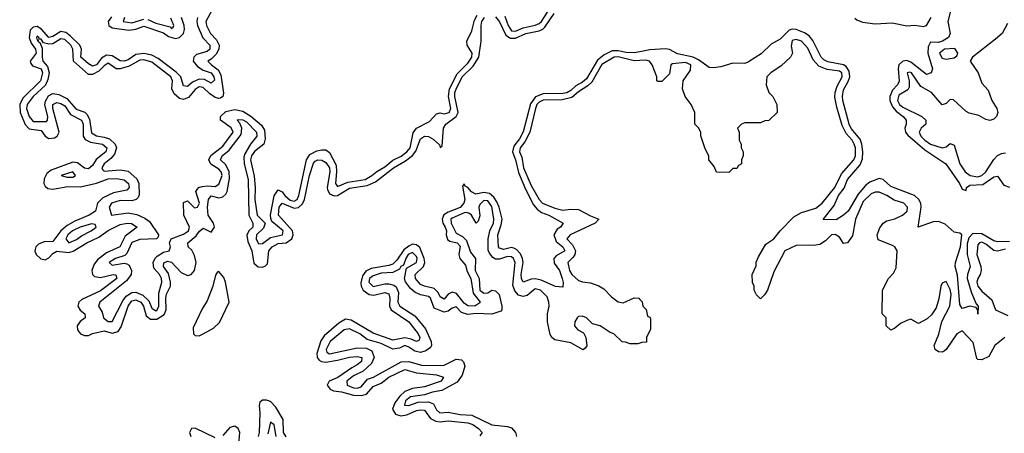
# Model space of a CAD drawing. Header units: inches. Extents: x 2710751 to 2829008, y 857003 to 965602.
# Tile 280 of 320: x 2786862 to 2791844, y 882586 to 884679. Entities that reach past the tile are written whole.
import ezdxf

# ---------------------------------------------------------------- set-up
doc = ezdxf.new("R2010")
doc.units = ezdxf.units.IN
doc.header["$MEASUREMENT"] = 0
doc.layers.add('C7888', color=7, linetype='Continuous')
doc.layers.add('C7898', color=7, linetype='Continuous')

msp = doc.modelspace()

# ---------------------------------------------------------------- linework, layer by layer
at = {"layer": 'C7888', "color": 2}
for points, elevation in [([(2787836.1, 884730), (2787803.6, 884670), (2787807.7, 884650), (2787827.7, 884610), (2787857.2, 884577.2), (2787870.3, 884550), (2787869.2, 884530), (2787855.8, 884504.2), (2787830, 884478.7), (2787814, 884470), (2787832.7, 884450), (2787866.2, 884426.2), (2787880.3, 884400.3), (2787893, 884307), (2787890.3, 884289.7), (2787877.4, 884282.6), (2787870, 884280.5), (2787850, 884286.3), (2787823.7, 884303.7), (2787790, 884335.3), (2787770, 884338.7), (2787750, 884326), (2787715.3, 884284.7), (2787690, 884275.6), (2787670, 884279.7), (2787643.6, 884303.6), (2787631.2, 884330), (2787634.3, 884370), (2787626.3, 884390), (2787530, 884464.5), (2787490, 884476), (2787470, 884474.6), (2787416.5, 884443.5), (2787370, 884430.8), (2787350, 884431), (2787310, 884458.5), (2787290, 884446), (2787262, 884418), (2787230, 884402.7), (2787210, 884402.6), (2787133.3, 884470), (2787130.8, 884530), (2787120.3, 884550), (2787090, 884579.3), (2787070, 884582.2), (2787030, 884557.7), (2787010, 884555.7), (2786982.5, 884562.5), (2786970, 884580.7), (2786961.2, 884581.2), (2786958, 884590), (2786950, 884595.6), (2786946.7, 884590), (2786950, 884576), (2786956.9, 884576.9), (2786954, 884570), (2786963.6, 884563.6), (2786976, 884536), (2786975.2, 884490), (2786979.6, 884470), (2787001.9, 884441.9), (2787010.2, 884410), (2787004, 884376), (2786991.9, 884348.1), (2786929.2, 884290), (2786899.7, 884250), (2786896.9, 884230), (2786910.3, 884190), (2786930, 884164), (2786996.6, 884163.4), (2787002, 884170), (2787004, 884190), (2786988.6, 884248.6), (2786992.3, 884267.7), (2787006.9, 884293.1), (2787030, 884305.5), (2787060.4, 884300.4), (2787100.3, 884280.3), (2787146.9, 884226.9), (2787191.1, 884211.1), (2787201.5, 884201.5), (2787215.1, 884175.1), (2787225.8, 884105.8), (2787250, 884091.6), (2787290, 884085.4), (2787315.9, 884075.9), (2787344.6, 884050), (2787352.2, 884030), (2787342, 883998), (2787323.2, 883976.8), (2787288.8, 883950), (2787277.1, 883930), (2787281.1, 883921.1), (2787290, 883913.4), (2787370, 883919.5), (2787410, 883912.7), (2787453.9, 883873.9), (2787464.6, 883850), (2787466.6, 883793.4), (2787460.5, 883779.5), (2787450.5, 883769.5), (2787430, 883762), (2787370, 883763.6), (2787325.5, 883750), (2787314, 883730), (2787326, 883690), (2787410, 883701.3), (2787454, 883694), (2787494.9, 883674.9), (2787518, 883658), (2787564.7, 883590), (2787562, 883578), (2787554, 883570), (2787470, 883567.3), (2787430, 883551.2), (2787403.4, 883496.6), (2787393.8, 883486.2), (2787347.3, 883470), (2787314.8, 883450), (2787330, 883437.3), (2787390, 883446.7), (2787404.4, 883444.4), (2787416.5, 883436.5), (2787427.2, 883410), (2787425.7, 883390), (2787402.5, 883357.5), (2787267.7, 883250), (2787260.7, 883230), (2787278.8, 883198.8), (2787286, 883170), (2787310, 883151), (2787330, 883151.3), (2787383.6, 883256.4), (2787400.7, 883279.3), (2787430, 883299.1), (2787450, 883300.2), (2787485.5, 883285.5), (2787515.5, 883255.5), (2787530, 883219.1), (2787550, 883205.3), (2787556.9, 883210), (2787566.6, 883230), (2787565.6, 883294.4), (2787581.1, 883350), (2787579.1, 883370), (2787570, 883389.4), (2787540.8, 883420.8), (2787536.9, 883450), (2787547.3, 883472.8), (2787557.4, 883482.6), (2787590, 883503.1), (2787618, 883510), (2787624, 883530), (2787619, 883550), (2787628, 883570), (2787690, 883593), (2787715.6, 883610), (2787720.7, 883630), (2787692.3, 883690), (2787690, 883754), (2787710, 883762), (2787746.4, 883726.4), (2787762, 883730), (2787770.9, 883750), (2787752.7, 883810), (2787759.5, 883820.5), (2787769, 883830), (2787784.4, 883835.6), (2787810, 883839), (2787850, 883835.8), (2787870, 883847.3), (2787885.7, 883890), (2787881, 883910), (2787870, 883923.5), (2787828.8, 883948.8), (2787818.9, 883970), (2787828.8, 883991.2), (2787890, 884039.6), (2787941.1, 884110), (2787932, 884132), (2787877.2, 884170), (2787877, 884190), (2787905.5, 884214.5), (2787950, 884225), (2787990, 884216.2), (2788031.4, 884191.4), (2788085.5, 884145.5), (2788099.8, 884119.8), (2788103, 884077), (2788097, 884050), (2788050, 884012.6), (2788035.5, 883990), (2788029.4, 883970), (2788048.1, 883888.1), (2788053.7, 883830), (2788051.1, 883770), (2788063.2, 883690), (2788103.8, 883650), (2788095.6, 883624.4), (2788060.3, 883590), (2788057.6, 883570), (2788070, 883544.4), (2788090, 883546.4), (2788130, 883577.6), (2788192, 883590), (2788195.4, 883610), (2788138, 883658), (2788132.2, 883672.2), (2788131, 883691), (2788150, 883787.3), (2788170, 883818), (2788190, 883808.7), (2788203.2, 883790), (2788230, 883766), (2788250, 883761.1), (2788265.1, 883770), (2788274.1, 883790), (2788312.7, 883970), (2788330, 883996.9), (2788365.3, 884014.7), (2788390, 884020.3), (2788410, 884020.3), (2788430, 884006.4), (2788462.3, 883942.3), (2788465.2, 883910), (2788458.9, 883850), (2788470, 883834.4), (2788522.8, 883857.2), (2788609.3, 883870), (2788643.5, 883890), (2788668.3, 883911.7), (2788710, 883934.9), (2788750, 883967.5), (2788791.5, 883988.5), (2788820.4, 884010), (2788836.8, 884030), (2788852.7, 884107.3), (2788869.8, 884130.2), (2788935.3, 884164.7), (2788970, 884202), (2788990, 884207.7), (2789010, 884202), (2789035.1, 884210), (2789042.4, 884230), (2789032.2, 884290), (2789037.1, 884330), (2789075, 884405), (2789130, 884459), (2789148.7, 884490), (2789150.6, 884510.6), (2789126.3, 884550), (2789124.2, 884570), (2789150, 884622.8), (2789163.2, 884676.8), (2789177, 884703)], 6), ([(2789316.6, 884696.6), (2789333.6, 884650), (2789350, 884623.2), (2789370, 884620.7), (2789410, 884638.4), (2789470, 884651.3), (2789490, 884659.2), (2789502.7, 884670), (2789544.6, 884735.4)], 6), ([(2787761.7, 884690), (2787758, 884670), (2787761.5, 884650), (2787787.9, 884587.9), (2787823.1, 884550), (2787823.7, 884530), (2787810, 884518.3), (2787756.7, 884503.3), (2787742.4, 884490), (2787740.3, 884470), (2787761.7, 884441.7), (2787790, 884424.2), (2787830.3, 884410), (2787844.9, 884390), (2787847.5, 884372.5), (2787830, 884358.4), (2787797.3, 884377.3), (2787770, 884378.7), (2787736.7, 884363.3), (2787710, 884340.7), (2787690, 884344), (2787677.4, 884390), (2787654.3, 884414.3), (2787563.2, 884483.2), (2787530, 884500.3), (2787490, 884508.2), (2787450, 884502.4), (2787410, 884476.8), (2787389.8, 884469.8), (2787370, 884471.3), (2787330, 884497.2), (2787300.6, 884499.4), (2787275, 884485), (2787250, 884451.5), (2787230, 884444.2), (2787210, 884455.1), (2787171.5, 884490), (2787174.3, 884530), (2787166, 884550), (2787118, 884598), (2787094.8, 884614.8), (2787070, 884618.8), (2787030, 884594), (2787010, 884589.8), (2786971.5, 884631.5), (2786950, 884644.5), (2786930, 884642.2), (2786914.3, 884625.7), (2786910.2, 884590), (2786920.4, 884560.4), (2786941.8, 884530), (2786945.5, 884510), (2786914.4, 884470), (2786917.6, 884457.6), (2786926.1, 884446.1), (2786970, 884430.2), (2786977.8, 884410), (2786967.6, 884370), (2786878, 884282), (2786861.8, 884250), (2786864.4, 884210), (2786889.3, 884149.3), (2786910, 884127.2), (2786970, 884118.9), (2786990.2, 884090.2), (2787010, 884077.4), (2787038.5, 884081.5), (2787051.8, 884090), (2787061, 884110), (2787029.8, 884230), (2787029.8, 884250), (2787050, 884260.3), (2787070, 884255.8), (2787090, 884242.6), (2787118.8, 884198.8), (2787174.3, 884170), (2787182.7, 884150), (2787183.1, 884090), (2787193.1, 884073.1), (2787219.4, 884059.4), (2787280.7, 884050), (2787302.6, 884030), (2787298, 884010), (2787248.1, 883971.9), (2787230, 883940.7), (2787210, 883924.4), (2787190, 883928.3), (2787154.6, 883954.6), (2787130, 883958.5), (2787021.6, 883918.4), (2786999.7, 883900.3), (2786985.5, 883874.5), (2786983.1, 883850), (2786990, 883836.3), (2787004.8, 883824.8), (2787030, 883822), (2787105.2, 883834.8), (2787170, 883833.6), (2787250, 883851.4), (2787310, 883873.2), (2787350, 883874.7), (2787390, 883868.4), (2787413.1, 883850), (2787416.5, 883830), (2787403.7, 883816.3), (2787336.5, 883803.5), (2787282.7, 883777.3), (2787255.3, 883750), (2787245.5, 883710), (2787214, 883690), (2787140.2, 883659.8), (2787101.9, 883638.2), (2787069.2, 883610.8), (2787030, 883556.3), (2786985.8, 883554.2), (2786956.9, 883543.1), (2786944.2, 883530), (2786938.3, 883510), (2786945.7, 883490), (2786968.2, 883468.2), (2786990, 883464.2), (2787010, 883473.7), (2787030, 883495.8), (2787050, 883507.2), (2787110, 883501.7), (2787132, 883508), (2787202, 883550), (2787261.5, 883578.5), (2787310, 883611.7), (2787370, 883642), (2787406, 883650), (2787428.1, 883648.1), (2787456.3, 883630), (2787395.9, 883584.1), (2787367.7, 883530), (2787300.5, 883499.5), (2787255.5, 883464.5), (2787238, 883442), (2787226.7, 883410), (2787230.3, 883390.3), (2787240.2, 883380.2), (2787270, 883374.6), (2787334, 883390), (2787347.7, 883387.7), (2787354, 883370), (2787270, 883307.1), (2787176.7, 883263.3), (2787161.6, 883250), (2787156.4, 883230), (2787168.5, 883208.5), (2787190.8, 883190), (2787193.4, 883173.4), (2787193.4, 883170), (2787168.5, 883151.5), (2787153, 883130), (2787154.4, 883110), (2787168.9, 883088.9), (2787190, 883081.3), (2787210, 883080.4), (2787229.8, 883090.2), (2787290, 883103.7), (2787330, 883092.8), (2787359.3, 883100.7), (2787375.9, 883124.1), (2787411.2, 883230), (2787430, 883255.6), (2787450, 883261.5), (2787474.3, 883250), (2787488.8, 883230), (2787501.1, 883181.1), (2787523, 883163), (2787556, 883164), (2787592.6, 883187.4), (2787603.5, 883210), (2787601.8, 883270), (2787605.3, 883290), (2787624.8, 883330), (2787625.6, 883350), (2787614, 883394), (2787589.7, 883430), (2787591.9, 883448.1), (2787610, 883456.5), (2787630, 883451.5), (2787679.2, 883399.2), (2787710, 883385.3), (2787730, 883390.3), (2787746.9, 883410), (2787754, 883450), (2787746.3, 883486.3), (2787732.9, 883512.9), (2787714, 883530), (2787711.8, 883550), (2787754.6, 883585.4), (2787770, 883608), (2787790, 883624), (2787830, 883604), (2787847, 883630), (2787842.9, 883650), (2787815.8, 883690), (2787812.4, 883730), (2787816.3, 883770), (2787830, 883788.2), (2787870, 883776.9), (2787890, 883782.6), (2787904.4, 883795.6), (2787910.9, 883809.1), (2787923.8, 883876.2), (2787921.4, 883910), (2787904.5, 883944.5), (2787877.6, 883970), (2787886, 883990), (2787921.4, 884018.6), (2787982.6, 884097.4), (2787985.7, 884130), (2787975.9, 884155.9), (2787962.7, 884170), (2787966.5, 884173.5), (2787990, 884173.1), (2788010, 884163.1), (2788059.5, 884110), (2788062, 884090), (2788030.2, 884049.8), (2788000.2, 883999.8), (2787995.9, 883984.1), (2787998.2, 883950), (2788017.2, 883870), (2788020.8, 883690), (2788042, 883650), (2788041.1, 883630), (2788022, 883610), (2788011.4, 883588.6), (2788016.3, 883556.3), (2788036.9, 883510), (2788046.9, 883446.9), (2788067.7, 883427.8), (2788090, 883427.2), (2788105.9, 883434.1), (2788115.6, 883444.4), (2788122.3, 883510), (2788138.7, 883530), (2788170, 883546.3), (2788210, 883550.2), (2788239.1, 883570), (2788245.6, 883590), (2788241.5, 883610), (2788171.2, 883690), (2788174.3, 883730), (2788190, 883750.3), (2788250, 883725.5), (2788271.8, 883728.2), (2788293.4, 883746.6), (2788302.2, 883770), (2788327.3, 883890), (2788347.6, 883952.4), (2788357.5, 883962.5), (2788370, 883970.3), (2788390, 883968.4), (2788410, 883957), (2788428.8, 883930), (2788431.8, 883910), (2788417.8, 883830), (2788419.4, 883819.4), (2788430, 883797.6), (2788452.2, 883787.8), (2788470, 883790.2), (2788530, 883826.7), (2788619.5, 883840.5), (2788661.3, 883858.7), (2788753, 883930), (2788814.6, 883965.4), (2788848.6, 883991.4), (2788866.2, 884013.8), (2788890, 884076.3), (2788910, 884090.4), (2788930, 884088.2), (2788954.4, 884074.4), (2788985.2, 884045.2), (2788990, 884032), (2788999, 884041), (2789006.6, 884130), (2789018.7, 884150), (2789070.8, 884189.2), (2789079.8, 884210), (2789063.7, 884290), (2789063.7, 884310), (2789070, 884328.2), (2789100.8, 884390), (2789156.2, 884443.8), (2789184.1, 884490), (2789196.3, 884570), (2789196.4, 884650), (2789200.4, 884670), (2789213.3, 884690)], 2), ([(2787326.5, 884693.5), (2787309.1, 884670.9), (2787312.7, 884650), (2787330, 884638), (2787413.4, 884626.6), (2787450, 884632), (2787490, 884646.5), (2787590, 884613.2), (2787614.7, 884594.7), (2787650, 884584), (2787670.8, 884589.2), (2787691.2, 884610), (2787696, 884630), (2787693.7, 884650), (2787679.7, 884690)], 2), ([(2787392.7, 884690), (2787384.9, 884670), (2787430, 884663.8), (2787490, 884682)], 6), ([(2787510, 884680.2), (2787550, 884661.8), (2787622.4, 884642.4), (2787630, 884634.8), (2787638.9, 884641.1), (2787640.9, 884650), (2787627, 884687)], 6), ([(2789270, 884693.6), (2789290, 884668), (2789321.1, 884601.1), (2789345, 884585), (2789370, 884585), (2789422, 884610), (2789490, 884622.8), (2789508, 884632), (2789519.3, 884640.7), (2789566.8, 884710)], 2), ([(2790000, 884517.2), (2789970, 884511), (2789930, 884512.8), (2789890, 884521.8), (2789859, 884521), (2789819.1, 884500.9), (2789785.2, 884474.8), (2789730, 884380.4), (2789710, 884363.5), (2789675.2, 884344.8), (2789650, 884321.5), (2789630.1, 884309.9), (2789610, 884305.8), (2789510, 884304), (2789470.8, 884289.2), (2789446.2, 884253.8), (2789410, 884112), (2789390, 884075.8), (2789361.5, 884038.5), (2789355.6, 884010), (2789371.1, 883970), (2789385.4, 883905.4), (2789420.7, 883820.7), (2789461.5, 883741.5), (2789480, 883720), (2789502.7, 883702.7), (2789538.8, 883690), (2789611, 883650), (2789597.3, 883630), (2789581.2, 883618.8), (2789564.9, 883590), (2789576, 883556), (2789610.3, 883530), (2789619.5, 883510), (2789576.7, 883483.3), (2789564.9, 883470), (2789566.2, 883446.2), (2789593.4, 883410), (2789606, 883370), (2789611.1, 883348.9), (2789610, 883326), (2789572, 883328), (2789500.1, 883360.1), (2789470, 883367.2), (2789450, 883365.4), (2789409.5, 883350), (2789401.3, 883370), (2789399.7, 883390), (2789409.8, 883450), (2789406.6, 883470), (2789395, 883495), (2789375.8, 883515.8), (2789362.6, 883522.6), (2789350, 883526.2), (2789310, 883516.9), (2789290, 883523), (2789284.4, 883530), (2789281.5, 883590), (2789298.7, 883641.3), (2789302.4, 883670), (2789288, 883730), (2789276.8, 883756.8), (2789260.8, 883780.8), (2789239.3, 883799.3), (2789210, 883803.8), (2789170, 883796.3), (2789147.9, 883807.9), (2789130, 883829.2), (2789116, 883836), (2789110, 883848), (2789102.8, 883837.2), (2789114, 883770), (2789108.7, 883750), (2789090.7, 883729.3), (2789030, 883705), (2789008.5, 883691.5), (2789000.2, 883670), (2789002.3, 883650), (2789015.2, 883630), (2789021.5, 883610), (2789019.6, 883590), (2789027, 883567), (2789039, 883559), (2789074.9, 883550), (2789090, 883533), (2789083.6, 883490), (2789088.5, 883470), (2789117.2, 883437.2), (2789125.3, 883405.3), (2789143.6, 883370), (2789155.9, 883295.9), (2789192.2, 883250), (2789190, 883246), (2789164.7, 883230), (2789130, 883231.1), (2789110, 883244.4), (2789072.6, 883292.6), (2789050, 883300.5), (2789030.2, 883289.8), (2789010, 883264.2), (2788990, 883277), (2788979.1, 883299.1), (2788958.6, 883318.6), (2788910, 883329.8), (2788890, 883339.1), (2788864.8, 883370), (2788862.6, 883390), (2788905.1, 883430), (2788910.9, 883450), (2788909, 883470), (2788886.6, 883526.6), (2788870, 883539.7), (2788850, 883542.4), (2788830, 883533.7), (2788806, 883514), (2788770, 883462), (2788750, 883442.4), (2788730, 883434.8), (2788640.3, 883419.7), (2788613.9, 883406.2), (2788597.1, 883382.9), (2788588, 883348), (2788590.2, 883330), (2788600.3, 883310), (2788630, 883288.9), (2788654.3, 883285.7), (2788710, 883298), (2788730, 883291.8), (2788735.2, 883270), (2788733.6, 883230), (2788741.3, 883210), (2788830.3, 883150), (2788877.7, 883090), (2788886.4, 883070), (2788882.5, 883057.5), (2788870, 883049.7), (2788842.5, 883062.5), (2788810, 883068.9), (2788750, 883058), (2788650, 883093.3), (2788538.7, 883158.7), (2788510, 883162.7), (2788476.4, 883143.6), (2788401.7, 883078.3), (2788385.6, 883054.4), (2788365.2, 882990), (2788367.2, 882970), (2788376.7, 882956.7), (2788389.2, 882949.2), (2788410, 882946.5), (2788470, 882955.2), (2788531.3, 882971.3), (2788570, 882974.7), (2788592.2, 882970), (2788591.7, 882950), (2788570, 882931.6), (2788542.5, 882917.5), (2788472.2, 882867.8), (2788427.3, 882850), (2788418, 882830), (2788433, 882810), (2788450, 882801.5), (2788490, 882795.9), (2788550, 882778.2), (2788590, 882776.5), (2788615.9, 882784.1), (2788650, 882823.1), (2788690, 882840.3), (2788729.9, 882870.1), (2788810, 882908.8), (2788870, 882892.2), (2788970, 882881.7), (2789006.8, 882870), (2788994, 882850), (2788910, 882821.4), (2788850, 882812.6), (2788810, 882797.7), (2788785.4, 882774.6), (2788760.1, 882739.9), (2788747.7, 882707.8), (2788763.1, 882683.1), (2788790, 882674.4), (2788820.9, 882679.1), (2788870, 882701.3), (2788890, 882705.3), (2788910, 882702.6), (2788941, 882661), (2788967, 882647), (2788990, 882644.4), (2789030, 882648.9), (2789130, 882638), (2789154.9, 882630), (2789183, 882610), (2789202, 882590), (2789190, 882573.2)], 2), ([(2790000, 884473.3), (2789970, 884471.9), (2789890, 884490.6), (2789869.5, 884489.5), (2789807.5, 884452.5), (2789756.1, 884363.9), (2789736.3, 884343.7), (2789690, 884314.6), (2789655.1, 884285), (2789606.5, 884273.5), (2789510, 884271.4), (2789490, 884262), (2789479.2, 884250), (2789471.3, 884230), (2789442.9, 884110), (2789418.3, 884061.7), (2789393.8, 884030), (2789390.3, 884010), (2789403.2, 883983.2), (2789411.4, 883930), (2789450, 883839.3), (2789490, 883768.5), (2789507, 883750), (2789570, 883724.9), (2789610, 883714.9), (2789650, 883721.1), (2789690, 883718.4), (2789750, 883686), (2789792, 883670), (2789774, 883650), (2789646.8, 883590), (2789630.7, 883570), (2789659.3, 883539.3), (2789673.7, 883510), (2789670.4, 883490), (2789662.4, 883477.6), (2789634.4, 883450), (2789644, 883410), (2789654.9, 883390), (2789690, 883359.5), (2789710, 883352.2), (2789750, 883348), (2789792.2, 883332.2), (2789817.6, 883317.6), (2789856.8, 883276.8), (2789890, 883251.3), (2789914.6, 883245.4), (2789970, 883272), (2789994, 883270), (2790000, 883263.7)], 6), ([(2790000, 883042), (2789990, 883038), (2789950, 883038), (2789927.3, 883047.3), (2789910, 883048), (2789868.7, 883088.7), (2789850, 883095.3), (2789798, 883130), (2789760.7, 883140.7), (2789729, 883170), (2789710, 883179.5), (2789690, 883177), (2789682, 883170), (2789670.5, 883150), (2789668.4, 883130), (2789686, 883110), (2789714.9, 883094.9), (2789726.8, 883070), (2789730.9, 883029.1), (2789723.6, 883016.4), (2789712, 883008), (2789650, 883043.7), (2789570, 883059.3), (2789554, 883070), (2789546.2, 883086.2), (2789533, 883150), (2789532.8, 883190), (2789540.9, 883230), (2789539.8, 883250), (2789530, 883276.3), (2789496.2, 883310), (2789470, 883316.9), (2789430, 883283.5), (2789410, 883278.3), (2789385.8, 883285.8), (2789366.8, 883306.8), (2789356.3, 883336.3), (2789368, 883450), (2789360.5, 883470), (2789350, 883478.9), (2789330, 883480.4), (2789290, 883467.6), (2789270, 883466.6), (2789254.9, 883474.9), (2789238.3, 883498.3), (2789232.9, 883512.9), (2789231.3, 883570), (2789240.5, 883610), (2789259.2, 883650), (2789260.4, 883670), (2789250, 883734), (2789230, 883761.7), (2789210, 883763.5), (2789190, 883744), (2789185.3, 883730), (2789190, 883686), (2789181, 883659), (2789171.3, 883648.7), (2789147, 883690), (2789138.2, 883698.2), (2789122.7, 883702.7), (2789110, 883702), (2789050, 883675.3), (2789044, 883670), (2789044.9, 883650), (2789070, 883599.5), (2789101.7, 883581.7), (2789122.2, 883562.2), (2789143.4, 883503.4), (2789168.2, 883470), (2789166.3, 883410), (2789186.5, 883370), (2789190.6, 883310), (2789210, 883294.9), (2789230, 883297.3), (2789250, 883310.8), (2789270, 883306.8), (2789288.4, 883288.4), (2789302, 883230), (2789301, 883210), (2789295.9, 883204.1), (2789250.3, 883189.6), (2789170, 883191.8), (2789130, 883187.6), (2789097.7, 883197.7), (2789070, 883226), (2789050, 883219.3), (2789030, 883203.7), (2789010, 883198.4), (2788958.6, 883218.6), (2788940.9, 883270), (2788930, 883278.4), (2788890, 883286), (2788860.8, 883300.8), (2788839.1, 883319.1), (2788813.1, 883353.1), (2788809.3, 883370), (2788818.4, 883421.6), (2788870, 883451), (2788873.5, 883470), (2788870, 883480.9), (2788850, 883501.7), (2788828.1, 883490), (2788815.2, 883470), (2788803.1, 883436.9), (2788790, 883429.3), (2788782.7, 883417.2), (2788750, 883399.7), (2788690, 883395.8), (2788650, 883383.5), (2788632.4, 883370), (2788628, 883350), (2788650, 883329.1), (2788710, 883342.3), (2788730, 883342.3), (2788755.4, 883335.4), (2788766.4, 883326.4), (2788778, 883298), (2788774.4, 883250), (2788784.9, 883230), (2788861.1, 883181.1), (2788915.2, 883115.3), (2788943.1, 883050), (2788946, 883030), (2788940.4, 883019.6), (2788917.5, 883002.5), (2788890, 882995.4), (2788861, 883001), (2788830, 883022.4), (2788810, 883029.6), (2788782.7, 883017.2), (2788750, 883012.2), (2788690, 883039.7), (2788620.3, 883060.3), (2788582, 883090), (2788530, 883115.4), (2788503, 883110), (2788433, 883050), (2788412.7, 883010), (2788415.9, 882995.9), (2788430, 882988.1), (2788570, 883018.7), (2788616.7, 883016.7), (2788643.1, 883003.1), (2788655.5, 882970), (2788641.2, 882938.8), (2788599.7, 882900.3), (2788550, 882876), (2788516.4, 882850), (2788519.1, 882830), (2788550, 882816), (2788570, 882814.9), (2788590, 882821.1), (2788621, 882859), (2788652.3, 882870), (2788791.9, 882948.1), (2788830, 882949.1), (2788894, 882930), (2788990, 882928.8), (2789010, 882930.7), (2789070, 882960.5), (2789097.3, 882957.3), (2789108, 882948), (2789114.4, 882925.6), (2789100.5, 882879.5), (2789074.7, 882845.3), (2788997.2, 882802.8), (2788950, 882793.5), (2788910, 882779.7), (2788838.8, 882770), (2788814.4, 882750), (2788809, 882729), (2788830, 882726.7), (2788877.4, 882742.6), (2788930, 882745.7), (2788954.9, 882734.9), (2788970, 882704), (2788986.8, 882690), (2789030, 882693), (2789090, 882681.7), (2789150, 882678), (2789250, 882628.8), (2789330, 882620.5), (2789350, 882613.4), (2789370.5, 882590), (2789376.3, 882570)], 6), ([(2788210, 882567.1), (2788197.3, 882590), (2788195.3, 882655.3), (2788157.5, 882717.5), (2788130, 882746), (2788110, 882754.3), (2788090, 882753.6), (2788077.3, 882742.7), (2788073.3, 882726.7), (2788076.5, 882690), (2788073.2, 882590), (2788068.9, 882570)], 2), ([(2788158.9, 882570), (2788150, 882628), (2788130, 882642), (2788116.5, 882583.5)], 6), ([(2787850, 882563.1), (2787750, 882611.5), (2787730.4, 882609.6), (2787721.3, 882590), (2787727.2, 882570)], 2), ([(2787969.8, 882529.8), (2787976.4, 882590), (2787967.6, 882610), (2787950, 882622.6), (2787924.5, 882615.5), (2787890, 882575.1)], 2)]:
    msp.add_lwpolyline(points, dxfattribs=dict(at, elevation=elevation))
for points, elevation in [([(2787130, 883908.7), (2787072, 883890), (2787102, 883882), (2787130, 883883), (2787144, 883890)], 6), ([(2787225.2, 883645.2), (2787167.7, 883630), (2787128.5, 883610), (2787105.7, 883590), (2787095.5, 883570), (2787110, 883550.7), (2787150, 883567.2), (2787174.7, 883585.3), (2787223.7, 883610), (2787249.2, 883630), (2787243.1, 883643.1)], 6), ([(2787870, 883404), (2787860.7, 883399.3), (2787853, 883387), (2787839, 883330), (2787810, 883256), (2787784.3, 883215.7), (2787740.2, 883119.8), (2787741.3, 883090), (2787750, 883081.3), (2787770, 883079.6), (2787790, 883088.9), (2787842.5, 883117.5), (2787873.4, 883146.6), (2787920.9, 883250), (2787903.1, 883350), (2787894.2, 883374.2)], 2)]:
    msp.add_lwpolyline(points, close=True, dxfattribs=dict(at, elevation=elevation))
at = {"layer": 'C7898', "color": 2}
for points, elevation in [([(2791578.9, 884750), (2791558, 884670), (2791570.5, 884610), (2791562, 884590), (2791530.6, 884570), (2791510, 884563.9), (2791470, 884565.2), (2791458, 884542), (2791457, 884510), (2791480.5, 884430), (2791474, 884410), (2791450, 884401.6), (2791370, 884464.2), (2791350, 884472.2), (2791330, 884469.7), (2791310.3, 884450), (2791307.1, 884432.9), (2791312, 884368), (2791303.7, 884350), (2791277.8, 884322.2), (2791264.9, 884290), (2791263.6, 884270), (2791277.9, 884237.9), (2791296.9, 884216.9), (2791332, 884190), (2791347, 884170), (2791347, 884150), (2791340.3, 884130), (2791343.7, 884110), (2791355, 884095), (2791441, 884021), (2791548, 883950), (2791616.3, 883850), (2791630, 883822), (2791650, 883814), (2791652.3, 883830), (2791670, 883841.3), (2791735.2, 883844.8), (2791790, 883883.1), (2791810, 883888), (2791841.5, 883841.5), (2791870, 883831.3)], 2), ([(2791087.6, 884687.6), (2791098.3, 884678.3), (2791126.5, 884666.5), (2791190, 884657.6), (2791276.1, 884663.9), (2791350, 884648.8), (2791391.4, 884651.4), (2791435.6, 884644.4), (2791450, 884650.7), (2791473.6, 884690)], 2), ([(2791870, 883556.8), (2791810, 883554.3), (2791790, 883560.4), (2791730, 883594.7), (2791683.7, 883596.3), (2791664, 883576), (2791654.9, 883545.1), (2791656, 883490), (2791670.3, 883430), (2791657.6, 883390), (2791656, 883370), (2791677.4, 883297.4), (2791700.7, 883240.7), (2791710.8, 883230), (2791710, 883188), (2791708.9, 883208.9), (2791702, 883222), (2791670, 883229.4), (2791630, 883217.2), (2791618, 883238), (2791606.7, 883386.7), (2791594.5, 883430), (2791596.2, 883450), (2791622.7, 883530), (2791628, 883590), (2791618, 883598), (2791590, 883604), (2791544, 883644), (2791510, 883657.7), (2791484, 883656), (2791408, 883630), (2791423, 883730), (2791421.3, 883750), (2791411.6, 883770), (2791389.8, 883789.8), (2791270, 883834.3), (2791230, 883869.7), (2791210, 883875.8), (2791163.5, 883856.5), (2791140.6, 883839.4), (2791104.3, 883795.7), (2791053.7, 883710), (2791030, 883689.2), (2790993.4, 883666.6), (2790927.3, 883667.3), (2790982, 883738), (2791004, 883790), (2791033.3, 883826.7), (2791050, 883870.4), (2791114.6, 883945.4), (2791125.5, 883974.5), (2791127.2, 884010), (2791122.2, 884050), (2791113.9, 884073.9), (2791068.3, 884128.3), (2791058.4, 884150), (2791026.3, 884270), (2791024.4, 884290), (2791030, 884324), (2791053.8, 884366.2), (2791061.6, 884390), (2791058.4, 884418.4), (2791043, 884443), (2791030.7, 884450.7), (2790950, 884465.3), (2790930, 884476), (2790916.8, 884490), (2790874.5, 884574.5), (2790856.9, 884596.9), (2790833.3, 884613.3), (2790790, 884629.8), (2790770, 884631.1), (2790754.4, 884625.6), (2790710, 884580.4), (2790664.8, 884555.2), (2790612.7, 884507.3), (2790550, 884466.6), (2790530, 884456.9), (2790470, 884459.5), (2790410, 884440.9), (2790370, 884435.1), (2790350, 884438), (2790296.3, 884476.3), (2790269.9, 884489.9), (2790190, 884506.8), (2790150, 884527.8), (2790130, 884531.8), (2790050, 884527.4), (2790000, 884517.2)], 2), ([(2791859.6, 884660.4), (2791832, 884610), (2791799.8, 884580.2), (2791682, 884490), (2791671.3, 884470), (2791710.7, 884410.7), (2791730, 884358), (2791762.8, 884322.8), (2791780.7, 884270), (2791806, 884230), (2791810.8, 884210), (2791804.7, 884190), (2791790, 884175.3), (2791770, 884168.7), (2791750, 884174), (2791714, 884194), (2791666.2, 884206.2), (2791650, 884214.5), (2791587.1, 884272.9), (2791570, 884276), (2791550, 884255.3), (2791530, 884248.7), (2791476, 884310), (2791421.7, 884341.7), (2791374, 884410), (2791366.4, 884413.6), (2791352, 884410), (2791362.4, 884370), (2791362, 884338), (2791354.9, 884325.1), (2791310, 884297.6), (2791303.6, 884270), (2791314, 884250), (2791330, 884236.5), (2791426, 884190), (2791446, 884170), (2791446, 884150), (2791422.8, 884130), (2791413.4, 884110), (2791421.3, 884090), (2791441.3, 884070), (2791470, 884049), (2791530, 884030.7), (2791550, 884036), (2791570, 884052), (2791590, 884044.7), (2791618.4, 883950), (2791644.9, 883910), (2791670.8, 883890), (2791710, 883884.4), (2791730, 883890.5), (2791749.5, 883910), (2791790, 883971.3), (2791810, 883991.3), (2791830, 884002), (2791850, 884004.7)], 6), ([(2791846, 883070), (2791796, 883030), (2791764.9, 882975.1), (2791730, 882957.2), (2791710, 882959), (2791704.8, 882964.8), (2791686, 883046), (2791630, 883105.2), (2791603.8, 883090), (2791550, 883009.2), (2791538.8, 883001.2), (2791530, 882996), (2791510, 882998), (2791493.2, 883010), (2791489.4, 883030), (2791512.3, 883087.8), (2791528.2, 883151.8), (2791568.2, 883230), (2791574, 883290), (2791570, 883314), (2791550, 883354), (2791530, 883345.2), (2791522.4, 883330), (2791513, 883267), (2791498.5, 883221.5), (2791475.2, 883184.7), (2791454.1, 883165.9), (2791410, 883141.2), (2791370, 883162.7), (2791350, 883157.2), (2791318, 883142), (2791290, 883118), (2791270, 883108), (2791246, 883130), (2791246, 883170), (2791226, 883190), (2791228, 883310), (2791258, 883370), (2791283.1, 883396.9), (2791296.4, 883423.6), (2791301.2, 883510), (2791289.5, 883529.5), (2791277.2, 883537.2), (2791205.8, 883565.8), (2791200.9, 883590), (2791214.5, 883625.5), (2791231.4, 883648.6), (2791250, 883660.5), (2791290, 883670.6), (2791329, 883690), (2791351.6, 883710), (2791354.5, 883730), (2791335.3, 883750), (2791285.6, 883765.6), (2791249.2, 883790), (2791210, 883807), (2791190, 883807), (2791170, 883797.6), (2791130, 883758.4), (2791090, 883669), (2791075.2, 883584.7), (2791050.3, 883549.7), (2791030, 883547), (2791010, 883578), (2790987.3, 883592.7), (2790970, 883589.6), (2790939.7, 883560.3), (2790910, 883541.6), (2790890, 883537.6), (2790790, 883537.2), (2790734, 883510), (2790676.9, 883403.1), (2790644.7, 883310), (2790630, 883286), (2790610, 883266), (2790590, 883286), (2790578, 883310), (2790578, 883330), (2790568.9, 883348.9), (2790568, 883390), (2790587.3, 883432.7), (2790588.4, 883451.6), (2790600.4, 883479.6), (2790636.4, 883543.6), (2790678, 883570), (2790708.9, 883611.1), (2790779, 883681), (2790817, 883703), (2790890, 883726), (2790921.6, 883750), (2790986.9, 883830), (2791020.4, 883899.6), (2791083.1, 883970), (2791090.8, 883990), (2791090.7, 884030), (2791084.8, 884050), (2791074.2, 884070), (2791043.9, 884103.9), (2791023.6, 884143.6), (2790996.2, 884236.2), (2790986.7, 884286.7), (2790987.8, 884310), (2790997.4, 884342.6), (2791022.6, 884390), (2791022, 884410), (2791010, 884419.2), (2790947, 884427), (2790904.6, 884444.6), (2790876, 884476), (2790850, 884536), (2790817.2, 884570), (2790790, 884579.3), (2790770, 884573.2), (2790766, 884546), (2790771.3, 884510), (2790762, 884490), (2790714.4, 884445.6), (2790662, 884410), (2790642, 884390), (2790638, 884350), (2790652, 884310), (2790672, 884290), (2790692, 884250), (2790694, 884210), (2790651.6, 884168.4), (2790632.7, 884167.3), (2790610, 884158), (2790530, 884158), (2790514, 884150), (2790494, 884130), (2790502, 884110), (2790502, 884070), (2790512, 884050), (2790512, 884030), (2790522, 884010), (2790522, 883990), (2790514, 883970), (2790514, 883950), (2790498, 883942), (2790490, 883926), (2790470, 883926), (2790450, 883906), (2790387.3, 883907.3), (2790376.4, 883936.4), (2790348, 883970), (2790348, 883990), (2790330, 884026), (2790308, 884092), (2790308, 884108), (2790298, 884130), (2790278, 884150), (2790277.2, 884210), (2790259, 884250), (2790228.7, 884290), (2790215.3, 884330), (2790218, 884370), (2790256.6, 884423.4), (2790256.9, 884450), (2790230, 884462), (2790164.7, 884455.3), (2790156, 884450), (2790150, 884406), (2790110, 884366), (2790090, 884366), (2790086, 884370), (2790086, 884390), (2790062, 884450), (2790048.7, 884470), (2790030, 884474.7), (2790000, 884473.3)], 6), ([(2791850, 883518.2), (2791810, 883508), (2791790, 883511.1), (2791750, 883543.5), (2791730, 883553.1), (2791718.8, 883550), (2791710, 883539), (2791705.2, 883490), (2791724.9, 883430), (2791726.3, 883410), (2791721.3, 883390), (2791708.9, 883370), (2791705.2, 883350), (2791710, 883331), (2791730, 883304.4), (2791780.7, 883260.7), (2791798.8, 883210), (2791862, 883182)], 6), ([(2790000, 883263.7), (2790011.6, 883251.6), (2790014, 883230), (2790031.6, 883211.6), (2790038, 883178), (2790050, 883174), (2790052.7, 883167.3), (2790052.7, 883112.7), (2790034, 883070), (2790032.7, 883047.3), (2790010, 883046), (2790000, 883042)], 6)]:
    msp.add_lwpolyline(points, dxfattribs=dict(at, elevation=elevation))
at = {"layer": 'C7898', "color": 2, "elevation": 6}
msp.add_lwpolyline([(2791593.4, 884533.4), (2791541, 884530), (2791514.9, 884510), (2791530, 884483.8), (2791550, 884479.3), (2791590, 884486.8), (2791604, 884496), (2791609, 884510)], close=True, dxfattribs=at)

doc.saveas('drawing.dxf')
